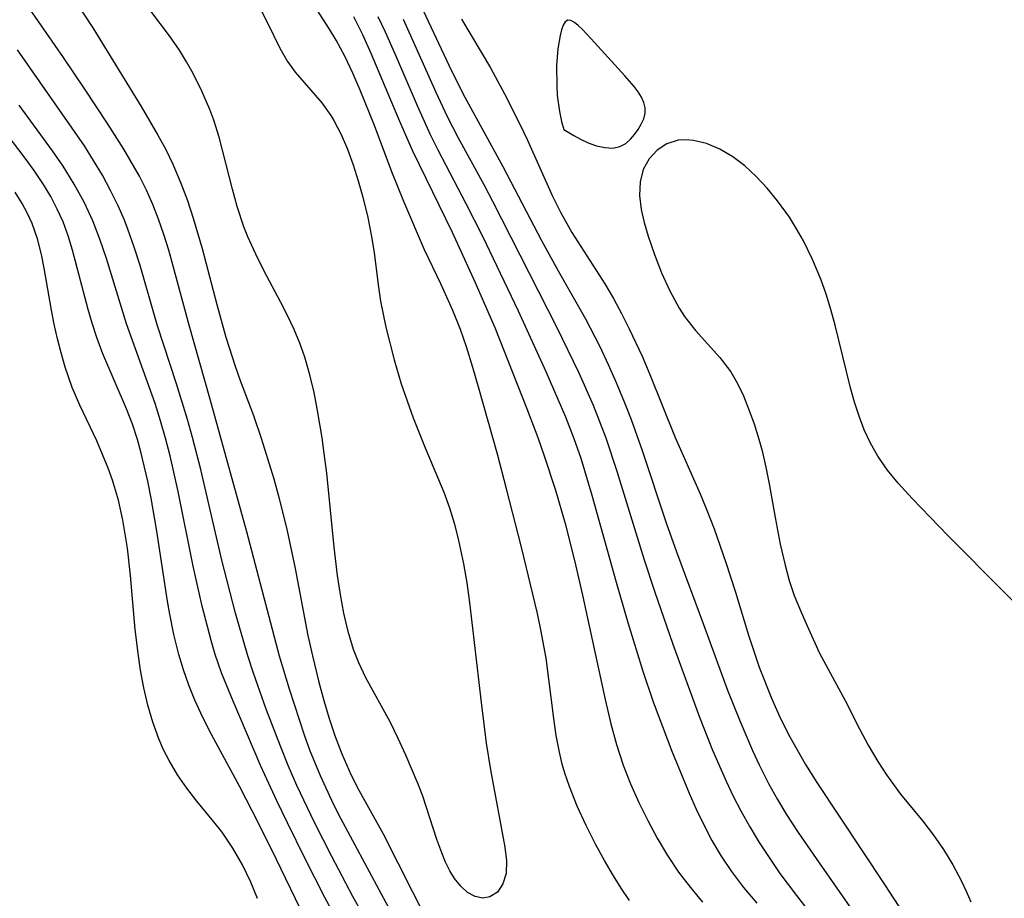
# Model space of a CAD drawing. Header units: metres. Extents: x 1073367 to 1082519, y 1569854 to 1574957.
# Tile 855 of 1056: x 1079569 to 1079659, y 1572702 to 1572781. Entities that reach past the tile are written whole.
import ezdxf

# ---------------------------------------------------------------- set-up
doc = ezdxf.new("R2010")
doc.units = ezdxf.units.M
doc.layers.add('CGG_CurvaNivelLidar_v1', color=253, linetype='Continuous', lineweight=30)

msp = doc.modelspace()

# ---------------------------------------------------------------- linework, layer by layer
at = {"layer": 'CGG_CurvaNivelLidar_v1'}
for p, q in [((1079572.7095, 1572785.127, 71), (1079575.6424, 1572780.6823, 71)), ((1079582.6201, 1572779.9778, 70.5), (1079579.7544, 1572783.7719, 70.5)), ((1079572.9694, 1572777.983, 71.5), (1079569.0294, 1572783.6618, 71.5)), ((1079590.4583, 1572783.2222, 70.5), (1079591.5335, 1572781.1577, 70.5)), ((1079597.1858, 1572780.5798, 71), (1079595.4904, 1572783.2213, 71)), ((1079605.6997, 1572782.2647, 73), (1079608.2763, 1572776.7943, 73)), ((1079591.5335, 1572781.1577, 70.5), (1079592.6525, 1572778.8468, 70.5)), ((1079599.3524, 1572781.7271, 71.5), (1079600.1771, 1572780.0734, 71.5)), ((1079601.5639, 1572781.7198, 72), (1079602.2361, 1572780.3209, 72)), ((1079603.8756, 1572781.4644, 72.5), (1079604.6814, 1572779.717, 72.5)), ((1079609.1949, 1572781.4649, 73.5), (1079611.8399, 1572777.0632, 73.5)), ((1079618.6225, 1572781.2459, 74), (1079618.4332, 1572780.9333, 74)), ((1079618.8609, 1572781.397, 74), (1079618.6225, 1572781.2459, 74)), ((1079619.1396, 1572781.361, 74), (1079618.8609, 1572781.397, 74)), ((1079619.4616, 1572781.1838, 74), (1079619.1396, 1572781.361, 74)), ((1079619.8157, 1572780.9038, 74), (1079619.4616, 1572781.1838, 74)), ((1079575.6424, 1572780.6823, 71), (1079580.0527, 1572773.5293, 71)), ((1079597.7796, 1572779.5797, 71), (1079597.1858, 1572780.5798, 71)), ((1079602.2361, 1572780.3209, 72), (1079603.1865, 1572778.1954, 72)), ((1079618.2808, 1572780.501, 74), (1079618.1559, 1572779.9812, 74)), ((1079618.4332, 1572780.9333, 74), (1079618.2808, 1572780.501, 74)), ((1079620.1935, 1572780.5502, 74), (1079619.8157, 1572780.9038, 74)), ((1079620.9983, 1572779.7035, 74), (1079620.1935, 1572780.5502, 74)), ((1079583.5336, 1572778.6522, 70.5), (1079582.6201, 1572779.9778, 70.5)), ((1079598.5702, 1572778.1001, 71), (1079597.7796, 1572779.5797, 71)), ((1079600.1771, 1572780.0734, 71.5), (1079600.9473, 1572778.3836, 71.5)), ((1079604.6814, 1572779.717, 72.5), (1079606.8482, 1572774.8294, 72.5)), ((1079618.1559, 1572779.9812, 74), (1079617.9643, 1572778.7701, 74)), ((1079624.0648, 1572776.324, 74), (1079620.9983, 1572779.7035, 74)), ((1079574.8665, 1572769.961, 72), (1079568.7854, 1572778.6805, 72)), ((1079584.1725, 1572777.6084, 70.5), (1079583.5336, 1572778.6522, 70.5)), ((1079592.6525, 1572778.8468, 70.5), (1079593.3474, 1572777.6335, 70.5)), ((1079600.9473, 1572778.3836, 71.5), (1079603.5443, 1572772.2122, 71.5)), ((1079617.9643, 1572778.7701, 74), (1079617.8473, 1572777.2787, 74)), ((1079574.9041, 1572775.1091, 71.5), (1079572.9694, 1572777.983, 71.5)), ((1079584.7688, 1572776.5324, 70.5), (1079584.1725, 1572777.6084, 70.5)), ((1079593.3474, 1572777.6335, 70.5), (1079594.0568, 1572776.6706, 70.5)), ((1079599.2984, 1572776.5761, 71), (1079598.5702, 1572778.1001, 71)), ((1079603.1865, 1572778.1954, 72), (1079605.143, 1572773.6318, 72)), ((1079594.0568, 1572776.6706, 70.5), (1079596.47, 1572773.8746, 70.5)), ((1079608.2763, 1572776.7943, 73), (1079609.4948, 1572774.3776, 73)), ((1079611.8399, 1572777.0632, 73.5), (1079613.1108, 1572774.6904, 73.5)), ((1079617.8473, 1572777.2787, 74), (1079617.8527, 1572775.4515, 74)), ((1079585.5679, 1572774.9243, 70.5), (1079584.7688, 1572776.5324, 70.5)), ((1079599.9804, 1572775.0192, 71), (1079599.2984, 1572776.5761, 71)), ((1079624.8938, 1572775.3588, 74), (1079624.0648, 1572776.324, 74)), ((1079576.9745, 1572771.9915, 71.5), (1079574.9041, 1572775.1091, 71.5)), ((1079586.2794, 1572773.2696, 70.5), (1079585.5679, 1572774.9243, 70.5)), ((1079601.267, 1572771.8096, 71), (1079599.9804, 1572775.0192, 71)), ((1079606.8482, 1572774.8294, 72.5), (1079607.8884, 1572772.6284, 72.5)), ((1079617.8527, 1572775.4515, 74), (1079617.912, 1572774.523, 74)), ((1079625.2572, 1572774.8765, 74), (1079624.8938, 1572775.3588, 74)), ((1079625.5648, 1572774.3929, 74), (1079625.2572, 1572774.8765, 74)), ((1079609.4948, 1572774.3776, 73), (1079612.9446, 1572768.0882, 73)), ((1079613.1108, 1572774.6904, 73.5), (1079614.4626, 1572771.9782, 73.5)), ((1079617.912, 1572774.523, 74), (1079618.1048, 1572773.0804, 74)), ((1079625.794, 1572773.9068, 74), (1079625.5648, 1572774.3929, 74)), ((1079625.9144, 1572773.4166, 74), (1079625.794, 1572773.9068, 74)), ((1079571.9681, 1572769.4956, 72.5), (1079568.9351, 1572773.6432, 72.5)), ((1079580.0527, 1572773.5293, 71), (1079581.5624, 1572770.9399, 71)), ((1079586.6403, 1572772.3015, 70.5), (1079586.2794, 1572773.2696, 70.5)), ((1079596.47, 1572773.8746, 70.5), (1079597.2929, 1572772.7289, 70.5)), ((1079605.143, 1572773.6318, 72), (1079606.3154, 1572771.0555, 72)), ((1079618.1048, 1572773.0804, 74), (1079618.3005, 1572772.1671, 74)), ((1079625.8999, 1572772.9178, 74), (1079625.9144, 1572773.4166, 74)), ((1079569.4032, 1572768.9551, 73), (1079566.3573, 1572772.8946, 73)), ((1079587.1287, 1572770.7555, 70.5), (1079586.6403, 1572772.3015, 70.5)), ((1079597.2929, 1572772.7289, 70.5), (1079597.5776, 1572772.2646, 70.5)), ((1079597.5776, 1572772.2646, 70.5), (1079598.2417, 1572770.9944, 70.5)), ((1079603.5443, 1572772.2122, 71.5), (1079604.7433, 1572769.494, 71.5)), ((1079607.8884, 1572772.6284, 72.5), (1079608.8524, 1572770.7587, 72.5)), ((1079618.3005, 1572772.1671, 74), (1079618.5, 1572771.4279, 74)), ((1079625.5534, 1572771.9237, 74), (1079625.7704, 1572772.4183, 74)), ((1079625.7704, 1572772.4183, 74), (1079625.8999, 1572772.9178, 74)), ((1079578.4576, 1572769.6457, 71.5), (1079576.9745, 1572771.9915, 71.5)), ((1079602.8615, 1572767.6054, 71), (1079601.267, 1572771.8096, 71)), ((1079614.4626, 1572771.9782, 73.5), (1079615.1833, 1572770.4603, 73.5)), ((1079618.5, 1572771.4279, 74), (1079619.4014, 1572770.8836, 74)), ((1079624.9353, 1572770.9782, 74), (1079625.27, 1572771.4406, 74)), ((1079625.27, 1572771.4406, 74), (1079625.5534, 1572771.9237, 74)), ((1079581.5624, 1572770.9399, 71), (1079582.2681, 1572769.6225, 71)), ((1079588.343, 1572766.0116, 70.5), (1079587.1287, 1572770.7555, 70.5)), ((1079598.2417, 1572770.9944, 70.5), (1079598.8183, 1572769.6441, 70.5)), ((1079606.3154, 1572771.0555, 72), (1079607.0432, 1572769.5785, 72)), ((1079608.8524, 1572770.7587, 72.5), (1079611.2472, 1572766.3799, 72.5)), ((1079615.1833, 1572770.4603, 73.5), (1079617.4363, 1572765.436, 73.5)), ((1079619.4014, 1572770.8836, 74), (1079620.0226, 1572770.5614, 74)), ((1079620.0226, 1572770.5614, 74), (1079620.7324, 1572770.242, 74)), ((1079624.1383, 1572770.1712, 74), (1079624.5595, 1572770.5487, 74)), ((1079624.5595, 1572770.5487, 74), (1079624.9353, 1572770.9782, 74)), ((1079628.9143, 1572770.4605, 74), (1079627.8922, 1572770.14, 74)), ((1079629.5933, 1572770.5074, 74), (1079628.9143, 1572770.4605, 74)), ((1079630.3007, 1572770.4479, 74), (1079629.5933, 1572770.5074, 74)), ((1079631.4872, 1572770.1569, 74), (1079630.3007, 1572770.4479, 74)), ((1079572.932, 1572768.0942, 72.5), (1079571.9681, 1572769.4956, 72.5)), ((1079575.7108, 1572768.6336, 72), (1079574.8665, 1572769.961, 72)), ((1079579.8812, 1572767.1864, 71.5), (1079578.4576, 1572769.6457, 71.5)), ((1079582.2681, 1572769.6225, 71), (1079582.9232, 1572768.2817, 71)), ((1079598.8183, 1572769.6441, 70.5), (1079599.3265, 1572768.2335, 70.5)), ((1079604.7433, 1572769.494, 71.5), (1079608.343, 1572762.1141, 71.5)), ((1079607.0432, 1572769.5785, 72), (1079609.5972, 1572764.7042, 72)), ((1079620.7324, 1572770.242, 74), (1079621.4892, 1572769.97, 74)), ((1079621.4892, 1572769.97, 74), (1079622.2509, 1572769.7918, 74)), ((1079622.2509, 1572769.7918, 74), (1079622.9746, 1572769.7559, 74)), ((1079622.9746, 1572769.7559, 74), (1079623.6074, 1572769.8918, 74)), ((1079623.6074, 1572769.8918, 74), (1079624.1383, 1572770.1712, 74)), ((1079626.9956, 1572769.5592, 74), (1079626.2599, 1572768.7653, 74)), ((1079627.8922, 1572770.14, 74), (1079626.9956, 1572769.5592, 74)), ((1079632.6914, 1572769.6538, 74), (1079631.4872, 1572770.1569, 74)), ((1079633.8785, 1572768.9581, 74), (1079632.6914, 1572769.6538, 74)), ((1079570.3092, 1572767.7127, 73), (1079569.4032, 1572768.9551, 73)), ((1079576.5091, 1572767.2816, 72), (1079575.7108, 1572768.6336, 72)), ((1079626.2599, 1572768.7653, 74), (1079625.7304, 1572767.7927, 74)), ((1079634.9656, 1572768.1306, 74), (1079633.8785, 1572768.9581, 74)), ((1079571.1582, 1572766.4386, 73), (1079570.3092, 1572767.7127, 73)), ((1079573.939, 1572766.4846, 72.5), (1079572.932, 1572768.0942, 72.5)), ((1079582.9232, 1572768.2817, 71), (1079583.6604, 1572766.5574, 71)), ((1079599.3265, 1572768.2335, 70.5), (1079599.7819, 1572766.7791, 70.5)), ((1079612.9446, 1572768.0882, 73), (1079616.4593, 1572761.3466, 73)), ((1079625.7304, 1572767.7927, 74), (1079625.4461, 1572766.6731, 74)), ((1079636.0072, 1572767.1718, 74), (1079634.9656, 1572768.1306, 74)), ((1079577.257, 1572765.9051, 72), (1079576.5091, 1572767.2816, 72)), ((1079580.5231, 1572765.925, 71.5), (1079579.8812, 1572767.1864, 71.5)), ((1079599.7819, 1572766.7791, 70.5), (1079600.1967, 1572765.2945, 70.5)), ((1079603.9543, 1572764.9056, 71), (1079602.8615, 1572767.6054, 71)), ((1079637.0026, 1572766.1103, 74), (1079636.0072, 1572767.1718, 74)), ((1079571.8132, 1572765.3353, 73), (1079571.1582, 1572766.4386, 73)), ((1079574.8515, 1572764.8294, 72.5), (1079573.939, 1572766.4846, 72.5)), ((1079577.9475, 1572764.5028, 72), (1079577.257, 1572765.9051, 72)), ((1079581.1075, 1572764.616, 71.5), (1079580.5231, 1572765.925, 71.5)), ((1079583.6604, 1572766.5574, 71), (1079584.2487, 1572764.984, 71)), ((1079588.7803, 1572764.4367, 70.5), (1079588.343, 1572766.0116, 70.5)), ((1079611.2472, 1572766.3799, 72.5), (1079612.0051, 1572764.9362, 72.5)), ((1079625.4461, 1572766.6731, 74), (1079625.3867, 1572765.4495, 74)), ((1079637.9499, 1572764.9677, 74), (1079637.0026, 1572766.1103, 74)), ((1079569.2143, 1572764.7183, 73.5), (1079568.5674, 1572765.7556, 73.5)), ((1079572.4055, 1572764.2018, 73), (1079571.8132, 1572765.3353, 73)), ((1079584.2487, 1572764.984, 71), (1079584.7791, 1572763.3862, 71)), ((1079600.1967, 1572765.2945, 70.5), (1079600.6542, 1572763.4421, 70.5)), ((1079612.0051, 1572764.9362, 72.5), (1079617.8375, 1572753.4911, 72.5)), ((1079617.4363, 1572765.436, 73.5), (1079618.2001, 1572763.9095, 73.5)), ((1079625.3867, 1572765.4495, 74), (1079625.5279, 1572764.1657, 74)), ((1079639.0402, 1572763.4562, 74), (1079637.9499, 1572764.9677, 74)), ((1079569.6962, 1572763.8131, 73.5), (1079569.2143, 1572764.7183, 73.5)), ((1079572.9271, 1572763.0372, 73), (1079572.4055, 1572764.2018, 73)), ((1079575.6492, 1572763.1238, 72.5), (1079574.8515, 1572764.8294, 72.5)), ((1079578.5138, 1572763.2072, 72), (1079577.9475, 1572764.5028, 72)), ((1079581.6295, 1572763.2785, 71.5), (1079581.1075, 1572764.616, 71.5)), ((1079589.3945, 1572762.5882, 70.5), (1079588.7803, 1572764.4367, 70.5)), ((1079605.8331, 1572760.4841, 71), (1079603.9543, 1572764.9056, 71)), ((1079609.5972, 1572764.7042, 72), (1079611.0914, 1572761.7383, 72)), ((1079625.5279, 1572764.1657, 74), (1079625.8099, 1572762.972, 74)), ((1079570.1144, 1572762.8778, 73.5), (1079569.6962, 1572763.8131, 73.5)), ((1079578.8347, 1572762.3867, 72), (1079578.5138, 1572763.2072, 72)), ((1079582.1101, 1572761.8773, 71.5), (1079581.6295, 1572763.2785, 71.5)), ((1079584.7791, 1572763.3862, 71), (1079585.5771, 1572760.6194, 71)), ((1079600.6542, 1572763.4421, 70.5), (1079600.9735, 1572761.8559, 70.5)), ((1079618.2001, 1572763.9095, 73.5), (1079619.2351, 1572762.0728, 73.5)), ((1079639.6936, 1572762.4047, 74), (1079639.0402, 1572763.4562, 74)), ((1079570.5958, 1572761.4981, 73.5), (1079570.1144, 1572762.8778, 73.5)), ((1079573.3975, 1572761.7696, 73), (1079572.9271, 1572763.0372, 73)), ((1079576.2856, 1572761.4663, 72.5), (1079575.6492, 1572763.1238, 72.5)), ((1079579.4109, 1572760.7408, 72), (1079578.8347, 1572762.3867, 72)), ((1079589.7455, 1572761.6887, 70.5), (1079589.3945, 1572762.5882, 70.5)), ((1079625.8099, 1572762.972, 74), (1079626.186, 1572761.7524, 74)), ((1079640.3014, 1572761.3152, 74), (1079639.6936, 1572762.4047, 74)), ((1079570.9682, 1572760.073, 73.5), (1079570.5958, 1572761.4981, 73.5)), ((1079573.803, 1572760.4745, 73), (1079573.3975, 1572761.7696, 73)), ((1079576.8723, 1572759.7014, 72.5), (1079576.2856, 1572761.4663, 72.5)), ((1079582.547, 1572760.457, 71.5), (1079582.1101, 1572761.8773, 71.5)), ((1079590.4591, 1572760.1058, 70.5), (1079589.7455, 1572761.6887, 70.5)), ((1079600.9735, 1572761.8559, 70.5), (1079601.2287, 1572760.2567, 70.5)), ((1079608.343, 1572762.1141, 71.5), (1079610.4149, 1572757.596, 71.5)), ((1079611.0914, 1572761.7383, 72), (1079614.3455, 1572754.9485, 72)), ((1079619.2351, 1572762.0728, 73.5), (1079622.2341, 1572757.3886, 73.5)), ((1079626.186, 1572761.7524, 74), (1079626.7577, 1572760.0871, 74)), ((1079575.2235, 1572755.0643, 73), (1079573.803, 1572760.4745, 73)), ((1079579.9334, 1572759.0707, 72), (1079579.4109, 1572760.7408, 72)), ((1079584.3942, 1572753.6431, 71.5), (1079582.547, 1572760.457, 71.5)), ((1079585.5771, 1572760.6194, 71), (1079586.9097, 1572755.526, 71)), ((1079607.2989, 1572757.4092, 71), (1079605.8331, 1572760.4841, 71)), ((1079616.4593, 1572761.3466, 73), (1079617.981, 1572758.5917, 73)), ((1079641.1468, 1572759.6022, 74), (1079640.3014, 1572761.3152, 74)), ((1079571.2241, 1572758.8248, 73.5), (1079570.9682, 1572760.073, 73.5)), ((1079578.6888, 1572753.7728, 72.5), (1079576.8723, 1572759.7014, 72.5)), ((1079591.2466, 1572758.5523, 70.5), (1079590.4591, 1572760.1058, 70.5)), ((1079601.2287, 1572760.2567, 70.5), (1079601.5979, 1572757.3011, 70.5)), ((1079626.7577, 1572760.0871, 74), (1079627.4049, 1572758.4068, 74)), ((1079641.8892, 1572757.831, 74), (1079641.1468, 1572759.6022, 74)), ((1079571.8798, 1572755.0025, 73.5), (1079571.2241, 1572758.8248, 73.5)), ((1079581.5071, 1572753.6756, 72), (1079579.9334, 1572759.0707, 72)), ((1079592.724, 1572755.7685, 70.5), (1079591.2466, 1572758.5523, 70.5)), ((1079617.981, 1572758.5917, 73), (1079620.4832, 1572754.2165, 73)), ((1079627.4049, 1572758.4068, 74), (1079628.1453, 1572756.7573, 74)), ((1079642.3751, 1572756.458, 74), (1079641.8892, 1572757.831, 74)), ((1079601.5979, 1572757.3011, 70.5), (1079601.8169, 1572755.8285, 70.5)), ((1079608.4134, 1572754.9655, 71), (1079607.2989, 1572757.4092, 71)), ((1079610.4149, 1572757.596, 71.5), (1079612.214, 1572753.4243, 71.5)), ((1079622.2341, 1572757.3886, 73.5), (1079623.0144, 1572756.0589, 73.5)), ((1079623.0144, 1572756.0589, 73.5), (1079623.7536, 1572754.7, 73.5)), ((1079628.1453, 1572756.7573, 74), (1079629.0072, 1572755.1845, 74)), ((1079642.8051, 1572755.0633, 74), (1079642.3751, 1572756.458, 74)), ((1079586.9097, 1572755.526, 71), (1079587.7557, 1572752.5574, 71)), ((1079593.3605, 1572754.5172, 70.5), (1079592.724, 1572755.7685, 70.5)), ((1079601.8169, 1572755.8285, 70.5), (1079602.3107, 1572753.4652, 70.5)), ((1079629.0072, 1572755.1845, 74), (1079629.5002, 1572754.4334, 74)), ((1079572.1286, 1572753.7212, 73.5), (1079571.8798, 1572755.0025, 73.5)), ((1079575.5752, 1572753.8325, 73), (1079575.2235, 1572755.0643, 73)), ((1079593.9591, 1572753.2506, 70.5), (1079593.3605, 1572754.5172, 70.5)), ((1079609.0963, 1572753.2584, 71), (1079608.4134, 1572754.9655, 71)), ((1079614.3455, 1572754.9485, 72), (1079616.8591, 1572749.4364, 72)), ((1079620.4832, 1572754.2165, 73), (1079621.7709, 1572751.7093, 73)), ((1079623.7536, 1572754.7, 73.5), (1079624.4563, 1572753.3168, 73.5)), ((1079629.5002, 1572754.4334, 74), (1079630.482, 1572753.1696, 74)), ((1079643.1907, 1572753.6546, 74), (1079642.8051, 1572755.0633, 74)), ((1079572.423, 1572752.4119, 73.5), (1079572.1286, 1572753.7212, 73.5)), ((1079576.0364, 1572752.4164, 73), (1079575.5752, 1572753.8325, 73)), ((1079581.2969, 1572746.5113, 72.5), (1079578.6888, 1572753.7728, 72.5)), ((1079583.2442, 1572748.3119, 72), (1079581.5071, 1572753.6756, 72)), ((1079586.2871, 1572746.9907, 71.5), (1079584.3942, 1572753.6431, 71.5)), ((1079602.3107, 1572753.4652, 70.5), (1079603.0665, 1572750.5055, 70.5)), ((1079612.214, 1572753.4243, 71.5), (1079615.1136, 1572746.1194, 71.5)), ((1079617.8375, 1572753.4911, 72.5), (1079619.8742, 1572749.2927, 72.5)), ((1079624.4563, 1572753.3168, 73.5), (1079625.6216, 1572750.81, 73.5)), ((1079644.5946, 1572747.9341, 74), (1079643.1907, 1572753.6546, 74)), ((1079572.7563, 1572751.116, 73.5), (1079572.423, 1572752.4119, 73.5)), ((1079576.5591, 1572751.0245, 73), (1079576.0364, 1572752.4164, 73)), ((1079587.7557, 1572752.5574, 71), (1079588.5991, 1572749.925, 71)), ((1079594.4867, 1572752.0016, 70.5), (1079593.9591, 1572753.2506, 70.5)), ((1079609.6597, 1572751.658, 71), (1079609.0963, 1572753.2584, 71)), ((1079630.482, 1572753.1696, 74), (1079632.6976, 1572750.6907, 74)), ((1079594.9461, 1572750.728, 70.5), (1079594.4867, 1572752.0016, 70.5)), ((1079610.2366, 1572749.7965, 71), (1079609.6597, 1572751.658, 71)), ((1079621.7709, 1572751.7093, 73), (1079622.5426, 1572750.0782, 73)), ((1079573.1264, 1572749.8378, 73.5), (1079572.7563, 1572751.116, 73.5)), ((1079578.7175, 1572746.0342, 73), (1079576.5591, 1572751.0245, 73)), ((1079595.401, 1572749.1402, 70.5), (1079594.9461, 1572750.728, 70.5)), ((1079625.6216, 1572750.81, 73.5), (1079626.3205, 1572749.1624, 73.5)), ((1079632.6976, 1572750.6907, 74), (1079633.6906, 1572749.3886, 74)), ((1079573.758, 1572747.9849, 73.5), (1079573.1264, 1572749.8378, 73.5)), ((1079588.5991, 1572749.925, 71), (1079589.0548, 1572748.6239, 71)), ((1079603.0665, 1572750.5055, 70.5), (1079603.7151, 1572748.3075, 70.5)), ((1079610.7706, 1572747.9161, 71), (1079610.2366, 1572749.7965, 71)), ((1079622.5426, 1572750.0782, 73), (1079623.2737, 1572748.4257, 73)), ((1079595.7686, 1572747.5197, 70.5), (1079595.401, 1572749.1402, 70.5)), ((1079616.8591, 1572749.4364, 72), (1079618.6644, 1572745.3046, 72)), ((1079619.8742, 1572749.2927, 72.5), (1079621.1624, 1572746.3774, 72.5)), ((1079626.3205, 1572749.1624, 73.5), (1079628.6329, 1572743.4369, 73.5)), ((1079633.6906, 1572749.3886, 74), (1079634.3083, 1572748.3374, 74)), ((1079574.4592, 1572746.3533, 73.5), (1079573.758, 1572747.9849, 73.5)), ((1079584.2503, 1572745.0574, 72), (1079583.2442, 1572748.3119, 72)), ((1079589.0548, 1572748.6239, 71), (1079590.2467, 1572745.4329, 71)), ((1079603.7151, 1572748.3075, 70.5), (1079604.2334, 1572746.7557, 70.5)), ((1079612.4544, 1572741.8948, 71), (1079610.7706, 1572747.9161, 71)), ((1079623.2737, 1572748.4257, 73), (1079623.9954, 1572746.6718, 73)), ((1079634.3083, 1572748.3374, 74), (1079634.8426, 1572747.2161, 74)), ((1079644.9606, 1572746.6385, 74), (1079644.5946, 1572747.9341, 74)), ((1079596.0838, 1572745.8758, 70.5), (1079595.7686, 1572747.5197, 70.5)), ((1079634.8426, 1572747.2161, 74), (1079635.3213, 1572746.0408, 74)), ((1079576.0016, 1572743.1337, 73.5), (1079574.4592, 1572746.3533, 73.5)), ((1079581.803, 1572744.9455, 72.5), (1079581.2969, 1572746.5113, 72.5)), ((1079589.6471, 1572734.8378, 71.5), (1079586.2871, 1572746.9907, 71.5)), ((1079604.2334, 1572746.7557, 70.5), (1079604.7939, 1572745.2183, 70.5)), ((1079615.1136, 1572746.1194, 71.5), (1079616.1308, 1572743.4157, 71.5)), ((1079621.1624, 1572746.3774, 72.5), (1079621.7579, 1572744.8869, 72.5)), ((1079623.9954, 1572746.6718, 73), (1079624.6176, 1572745.0577, 73)), ((1079645.3697, 1572745.3703, 74), (1079644.9606, 1572746.6385, 74)), ((1079579.2448, 1572744.6332, 73), (1079578.7175, 1572746.0342, 73)), ((1079590.2467, 1572745.4329, 71), (1079590.9636, 1572743.3686, 71)), ((1079596.5015, 1572743.4009, 70.5), (1079596.0838, 1572745.8758, 70.5)), ((1079618.6644, 1572745.3046, 72), (1079619.4243, 1572743.3287, 72)), ((1079635.3213, 1572746.0408, 74), (1079635.8139, 1572744.6827, 74)), ((1079645.8393, 1572744.1379, 74), (1079645.3697, 1572745.3703, 74)), ((1079579.7058, 1572743.2299, 73), (1079579.2448, 1572744.6332, 73)), ((1079582.2655, 1572743.364, 72.5), (1079581.803, 1572744.9455, 72.5)), ((1079584.7135, 1572743.4168, 72), (1079584.2503, 1572745.0574, 72)), ((1079604.7939, 1572745.2183, 70.5), (1079605.8778, 1572742.4858, 70.5)), ((1079621.7579, 1572744.8869, 72.5), (1079622.3158, 1572743.3814, 72.5)), ((1079624.6176, 1572745.0577, 73), (1079625.6252, 1572742.2351, 73)), ((1079635.8139, 1572744.6827, 74), (1079636.2597, 1572743.2828, 74)), ((1079628.6329, 1572743.4369, 73.5), (1079630.9051, 1572738.2859, 73.5)), ((1079646.4099, 1572742.9049, 74), (1079645.8393, 1572744.1379, 74)), ((1079577.0452, 1572740.6453, 73.5), (1079576.0016, 1572743.1337, 73.5)), ((1079580.0203, 1572742.1302, 73), (1079579.7058, 1572743.2299, 73)), ((1079582.6839, 1572741.7582, 72.5), (1079582.2655, 1572743.364, 72.5)), ((1079585.458, 1572740.5056, 72), (1079584.7135, 1572743.4168, 72)), ((1079590.9636, 1572743.3686, 71), (1079592.1087, 1572739.663, 71)), ((1079596.7057, 1572741.9803, 70.5), (1079596.5015, 1572743.4009, 70.5)), ((1079616.1308, 1572743.4157, 71.5), (1079616.7179, 1572741.7441, 71.5)), ((1079619.4243, 1572743.3287, 72), (1079620.0378, 1572741.5384, 72)), ((1079622.3158, 1572743.3814, 72.5), (1079623.3323, 1572740.3479, 72.5)), ((1079636.2597, 1572743.2828, 74), (1079636.5567, 1572742.2061, 74)), ((1079647.075, 1572741.7295, 74), (1079646.4099, 1572742.9049, 74)), ((1079580.6485, 1572739.4638, 73), (1079580.0203, 1572742.1302, 73)), ((1079583.4197, 1572738.5141, 72.5), (1079582.6839, 1572741.7582, 72.5)), ((1079596.9214, 1572740.1696, 70.5), (1079596.7057, 1572741.9803, 70.5)), ((1079605.8778, 1572742.4858, 70.5), (1079607.5888, 1572738.459, 70.5)), ((1079613.2967, 1572738.7513, 71), (1079612.4544, 1572741.8948, 71)), ((1079616.7179, 1572741.7441, 71.5), (1079617.7397, 1572738.6343, 71.5)), ((1079625.6252, 1572742.2351, 73), (1079627.8292, 1572735.6504, 73)), ((1079636.5567, 1572742.2061, 74), (1079636.8995, 1572740.7177, 74)), ((1079647.9541, 1572740.4649, 74), (1079647.075, 1572741.7295, 74)), ((1079620.0378, 1572741.5384, 72), (1079621.0545, 1572738.1921, 72)), ((1079577.4408, 1572739.5397, 73.5), (1079577.0452, 1572740.6453, 73.5)), ((1079587.3846, 1572732.2658, 72), (1079585.458, 1572740.5056, 72)), ((1079597.5953, 1572733.4554, 70.5), (1079596.9214, 1572740.1696, 70.5)), ((1079623.3323, 1572740.3479, 72.5), (1079625.8114, 1572732.2918, 72.5)), ((1079636.8995, 1572740.7177, 74), (1079637.1924, 1572739.2045, 74)), ((1079648.9348, 1572739.2638, 74), (1079647.9541, 1572740.4649, 74)), ((1079577.9621, 1572737.7395, 73.5), (1079577.4408, 1572739.5397, 73.5)), ((1079580.955, 1572737.8949, 73), (1079580.6485, 1572739.4638, 73)), ((1079592.1087, 1572739.663, 71), (1079592.6049, 1572737.8744, 71)), ((1079637.1924, 1572739.2045, 74), (1079637.7227, 1572736.1447, 74)), ((1079650.2068, 1572737.8694, 74), (1079648.9348, 1572739.2638, 74)), ((1079584.7758, 1572731.7224, 72.5), (1079583.4197, 1572738.5141, 72.5)), ((1079607.5888, 1572738.459, 70.5), (1079608.1004, 1572737.0192, 70.5)), ((1079614.6615, 1572733.4626, 71), (1079613.2967, 1572738.7513, 71)), ((1079617.7397, 1572738.6343, 71.5), (1079618.6273, 1572735.5972, 71.5)), ((1079621.0545, 1572738.1921, 72), (1079623.271, 1572730.2704, 72)), ((1079630.9051, 1572738.2859, 73.5), (1079631.5203, 1572736.8267, 73.5)), ((1079578.3713, 1572735.8912, 73.5), (1079577.9621, 1572737.7395, 73.5)), ((1079581.4707, 1572734.8971, 73), (1079580.955, 1572737.8949, 73)), ((1079592.6049, 1572737.8744, 71), (1079593.3207, 1572734.9252, 71)), ((1079653.4899, 1572734.483, 74), (1079650.2068, 1572737.8694, 74)), ((1079608.1004, 1572737.0192, 70.5), (1079608.5442, 1572735.5448, 70.5)), ((1079631.5203, 1572736.8267, 73.5), (1079632.178, 1572735.1255, 73.5)), ((1079578.7833, 1572733.3677, 73.5), (1079578.3713, 1572735.8912, 73.5)), ((1079608.5442, 1572735.5448, 70.5), (1079608.9299, 1572734.0422, 70.5)), ((1079618.6273, 1572735.5972, 71.5), (1079619.4836, 1572732.2489, 71.5)), ((1079627.8292, 1572735.6504, 73), (1079628.7457, 1572733.0359, 73)), ((1079637.7227, 1572736.1447, 74), (1079638.1912, 1572733.715, 74)), ((1079582.4429, 1572728.5373, 73), (1079581.4707, 1572734.8971, 73)), ((1079592.6297, 1572723.543, 71.5), (1079589.6471, 1572734.8378, 71.5)), ((1079593.3207, 1572734.9252, 71), (1079594.0398, 1572731.5011, 71)), ((1079632.178, 1572735.1255, 73.5), (1079633.2519, 1572732.0595, 73.5)), ((1079658.5167, 1572729.4074, 74), (1079653.4899, 1572734.483, 74)), ((1079608.9299, 1572734.0422, 70.5), (1079609.3731, 1572731.941, 70.5)), ((1079638.1912, 1572733.715, 74), (1079638.6395, 1572731.8014, 74)), ((1079579.0652, 1572730.8841, 73.5), (1079578.7833, 1572733.3677, 73.5)), ((1079597.9198, 1572730.8644, 70.5), (1079597.5953, 1572733.4554, 70.5)), ((1079616.0951, 1572727.4123, 71), (1079614.6615, 1572733.4626, 71)), ((1079628.7457, 1572733.0359, 73), (1079631.2291, 1572726.4197, 73)), ((1079588.6114, 1572727.4341, 72), (1079587.3846, 1572732.2658, 72)), ((1079609.3731, 1572731.941, 70.5), (1079609.6655, 1572730.1927, 70.5)), ((1079619.4836, 1572732.2489, 71.5), (1079620.2104, 1572729.0781, 71.5)), ((1079625.8114, 1572732.2918, 72.5), (1079626.741, 1572729.4456, 72.5)), ((1079633.2519, 1572732.0595, 73.5), (1079634.1216, 1572729.35, 73.5)), ((1079638.6395, 1572731.8014, 74), (1079639.025, 1572730.4149, 74)), ((1079579.5022, 1572725.9531, 73.5), (1079579.0652, 1572730.8841, 73.5)), ((1079585.5757, 1572728.076, 72.5), (1079584.7758, 1572731.7224, 72.5)), ((1079594.0398, 1572731.5011, 71), (1079595.2147, 1572725.3997, 71)), ((1079598.1794, 1572729.1377, 70.5), (1079597.9198, 1572730.8644, 70.5)), ((1079609.6655, 1572730.1927, 70.5), (1079609.9129, 1572728.4253, 70.5)), ((1079623.271, 1572730.2704, 72), (1079624.3409, 1572726.5927, 72)), ((1079639.025, 1572730.4149, 74), (1079639.4742, 1572729.0613, 74)), ((1079598.4928, 1572727.4341, 70.5), (1079598.1794, 1572729.1377, 70.5)), ((1079626.741, 1572729.4456, 72.5), (1079628.425, 1572724.6379, 72.5)), ((1079634.1216, 1572729.35, 73.5), (1079635.3149, 1572725.4408, 73.5)), ((1079666.4881, 1572721.5027, 74), (1079658.5167, 1572729.4074, 74)), ((1079582.6439, 1572727.351, 73), (1079582.4429, 1572728.5373, 73)), ((1079609.9129, 1572728.4253, 70.5), (1079610.9744, 1572719.332, 70.5)), ((1079620.2104, 1572729.0781, 71.5), (1079622.2613, 1572719.5791, 71.5)), ((1079639.4742, 1572729.0613, 74), (1079640.09, 1572727.5247, 74)), ((1079583.0102, 1572725.5131, 73), (1079582.6439, 1572727.351, 73)), ((1079586.4025, 1572724.9482, 72.5), (1079585.5757, 1572728.076, 72.5)), ((1079589.7418, 1572723.5679, 72), (1079588.6114, 1572727.4341, 72)), ((1079598.8819, 1572725.7632, 70.5), (1079598.4928, 1572727.4341, 70.5)), ((1079616.4134, 1572725.9389, 71), (1079616.0951, 1572727.4123, 71)), ((1079640.09, 1572727.5247, 74), (1079640.7587, 1572726.0179, 74)), ((1079624.3409, 1572726.5927, 72), (1079625.6923, 1572722.1774, 72)), ((1079631.2291, 1572726.4197, 73), (1079633.4118, 1572720.4485, 73)), ((1079579.7866, 1572723.5708, 73.5), (1079579.5022, 1572725.9531, 73.5)), ((1079583.4575, 1572723.6992, 73), (1079583.0102, 1572725.5131, 73)), ((1079599.3737, 1572724.137, 70.5), (1079598.8819, 1572725.7632, 70.5)), ((1079616.8873, 1572723.3547, 71), (1079616.4134, 1572725.9389, 71)), ((1079640.7587, 1572726.0179, 74), (1079641.7863, 1572723.8111, 74)), ((1079586.785, 1572723.693, 72.5), (1079586.4025, 1572724.9482, 72.5)), ((1079595.2147, 1572725.3997, 71), (1079595.6167, 1572723.5572, 71)), ((1079628.425, 1572724.6379, 72.5), (1079630.8535, 1572717.9778, 72.5)), ((1079635.3149, 1572725.4408, 73.5), (1079636.2892, 1572722.5464, 73.5)), ((1079599.8377, 1572722.9322, 70.5), (1079599.3737, 1572724.137, 70.5)), ((1079641.7863, 1572723.8111, 74), (1079644.1057, 1572719.5151, 74)), ((1079579.9912, 1572722.2653, 73.5), (1079579.7866, 1572723.5708, 73.5)), ((1079583.881, 1572722.2851, 73), (1079583.4575, 1572723.6992, 73)), ((1079587.3603, 1572722.0264, 72.5), (1079586.785, 1572723.693, 72.5)), ((1079590.2588, 1572721.9804, 72), (1079589.7418, 1572723.5679, 72)), ((1079593.5248, 1572720.5207, 71.5), (1079592.6297, 1572723.543, 71.5)), ((1079595.6167, 1572723.5572, 71), (1079596.2053, 1572721.1812, 71)), ((1079600.4833, 1572721.5634, 70.5), (1079599.8377, 1572722.9322, 70.5)), ((1079617.5921, 1572717.87, 71), (1079616.8873, 1572723.3547, 71)), ((1079580.2912, 1572720.6521, 73.5), (1079579.9912, 1572722.2653, 73.5)), ((1079584.3677, 1572720.8934, 73), (1079583.881, 1572722.2851, 73)), ((1079588.396, 1572719.4334, 72.5), (1079587.3603, 1572722.0264, 72.5)), ((1079591.421, 1572718.7161, 72), (1079590.2588, 1572721.9804, 72)), ((1079625.6923, 1572722.1774, 72), (1079626.6337, 1572719.3767, 72)), ((1079636.2892, 1572722.5464, 73.5), (1079637.4018, 1572719.6988, 73.5)), ((1079596.2053, 1572721.1812, 71), (1079596.6581, 1572719.5154, 71)), ((1079602.6843, 1572717.5501, 70.5), (1079600.4833, 1572721.5634, 70.5)), ((1079580.6512, 1572719.0655, 73.5), (1079580.2912, 1572720.6521, 73.5)), ((1079584.9193, 1572719.5267, 73), (1079584.3677, 1572720.8934, 73)), ((1079594.9037, 1572716.3395, 71.5), (1079593.5248, 1572720.5207, 71.5)), ((1079633.4118, 1572720.4485, 73), (1079634.5406, 1572717.5764, 73)), ((1079585.6457, 1572717.9617, 73), (1079584.9193, 1572719.5267, 73)), ((1079590.931, 1572713.5249, 72.5), (1079588.396, 1572719.4334, 72.5)), ((1079596.6581, 1572719.5154, 71), (1079597.1468, 1572717.866, 71)), ((1079610.9744, 1572719.332, 70.5), (1079611.4473, 1572715.6245, 70.5)), ((1079622.2613, 1572719.5791, 71.5), (1079622.768, 1572717.3758, 71.5)), ((1079626.6337, 1572719.3767, 72), (1079628.3403, 1572714.8789, 72)), ((1079637.4018, 1572719.6988, 73.5), (1079638.194, 1572717.9232, 73.5)), ((1079644.1057, 1572719.5151, 74), (1079645.4143, 1572716.928, 74)), ((1079581.0901, 1572717.5156, 73.5), (1079580.6512, 1572719.0655, 73.5)), ((1079592.7135, 1572715.3345, 72), (1079591.421, 1572718.7161, 72)), ((1079581.6311, 1572716.0148, 73.5), (1079581.0901, 1572717.5156, 73.5)), ((1079586.4353, 1572716.4218, 73), (1079585.6457, 1572717.9617, 73)), ((1079597.1468, 1572717.866, 71), (1079597.6838, 1572716.239, 71)), ((1079603.4341, 1572716.0482, 70.5), (1079602.6843, 1572717.5501, 70.5)), ((1079617.8178, 1572716.3273, 71), (1079617.5921, 1572717.87, 71)), ((1079630.8535, 1572717.9778, 72.5), (1079632.0361, 1572714.9842, 72.5)), ((1079634.5406, 1572717.5764, 73), (1079635.6663, 1572714.9518, 73)), ((1079638.194, 1572717.9232, 73.5), (1079639.0629, 1572716.1889, 73.5)), ((1079622.768, 1572717.3758, 71.5), (1079623.2896, 1572715.4887, 71.5)), ((1079645.4143, 1572716.928, 74), (1079646.2121, 1572715.4274, 74)), ((1079582.0774, 1572715.0114, 73.5), (1079581.6311, 1572716.0148, 73.5)), ((1079589.0225, 1572711.6391, 73), (1079586.4353, 1572716.4218, 73)), ((1079595.3985, 1572714.9918, 71.5), (1079594.9037, 1572716.3395, 71.5)), ((1079597.6838, 1572716.239, 71), (1079598.2852, 1572714.6424, 71)), ((1079604.1339, 1572714.5185, 70.5), (1079603.4341, 1572716.0482, 70.5)), ((1079618.103, 1572714.8027, 71), (1079617.8178, 1572716.3273, 71)), ((1079639.0629, 1572716.1889, 73.5), (1079640.5029, 1572713.6776, 73.5)), ((1079582.5793, 1572714.0381, 73.5), (1079582.0774, 1572715.0114, 73.5)), ((1079593.424, 1572713.5863, 72), (1079592.7135, 1572715.3345, 72)), ((1079596.3495, 1572712.6545, 71.5), (1079595.3985, 1572714.9918, 71.5)), ((1079611.4473, 1572715.6245, 70.5), (1079611.8197, 1572713.1909, 70.5)), ((1079618.3649, 1572713.7078, 71), (1079618.103, 1572714.8027, 71)), ((1079623.2896, 1572715.4887, 71.5), (1079623.9057, 1572713.6334, 71.5)), ((1079628.3403, 1572714.8789, 72), (1079629.9012, 1572711.0841, 72)), ((1079632.0361, 1572714.9842, 72.5), (1079633.2642, 1572712.1784, 72.5)), ((1079635.6663, 1572714.9518, 73), (1079636.269, 1572713.6602, 73)), ((1079646.2121, 1572715.4274, 74), (1079647.0726, 1572713.9583, 74)), ((1079583.348, 1572712.7489, 73.5), (1079582.5793, 1572714.0381, 73.5)), ((1079598.2852, 1572714.6424, 71), (1079599.1521, 1572712.7044, 71)), ((1079605.2437, 1572711.8872, 70.5), (1079604.1339, 1572714.5185, 70.5)), ((1079647.0726, 1572713.9583, 74), (1079647.8604, 1572712.7511, 74)), ((1079592.378, 1572710.3796, 72.5), (1079590.931, 1572713.5249, 72.5)), ((1079594.2107, 1572711.7791, 72), (1079593.424, 1572713.5863, 72)), ((1079611.8197, 1572713.1909, 70.5), (1079613.1397, 1572706.1728, 70.5)), ((1079618.6042, 1572712.8768, 71), (1079618.3649, 1572713.7078, 71)), ((1079623.9057, 1572713.6334, 71.5), (1079624.5807, 1572711.9136, 71.5)), ((1079636.269, 1572713.6602, 73), (1079637.1414, 1572711.9411, 73)), ((1079640.5029, 1572713.6776, 73.5), (1079641.5433, 1572712.0287, 73.5)), ((1079584.1914, 1572711.515, 73.5), (1079583.348, 1572712.7489, 73.5)), ((1079597.3897, 1572710.4032, 71.5), (1079596.3495, 1572712.6545, 71.5)), ((1079599.1521, 1572712.7044, 71), (1079599.8506, 1572711.3553, 71)), ((1079619.0087, 1572711.6852, 71), (1079618.6042, 1572712.8768, 71)), ((1079633.2642, 1572712.1784, 72.5), (1079633.9225, 1572710.8091, 72.5)), ((1079647.8604, 1572712.7511, 74), (1079649.148, 1572710.9869, 74)), ((1079585.0939, 1572710.3365, 73.5), (1079584.1914, 1572711.515, 73.5)), ((1079590.7258, 1572708.3447, 73), (1079589.0225, 1572711.6391, 73)), ((1079595.7982, 1572708.4185, 72), (1079594.2107, 1572711.7791, 72)), ((1079599.8506, 1572711.3553, 71), (1079602.0757, 1572707.3672, 71)), ((1079605.6612, 1572710.7963, 70.5), (1079605.2437, 1572711.8872, 70.5)), ((1079619.726, 1572709.8901, 71), (1079619.0087, 1572711.6852, 71)), ((1079624.5807, 1572711.9136, 71.5), (1079625.3321, 1572710.2254, 71.5)), ((1079637.1414, 1572711.9411, 73), (1079637.9485, 1572710.4965, 73)), ((1079641.5433, 1572712.0287, 73.5), (1079647.7023, 1572702.7656, 73.5)), ((1079586.6548, 1572708.4692, 73.5), (1079585.0939, 1572710.3365, 73.5)), ((1079593.3406, 1572708.3743, 72.5), (1079592.378, 1572710.3796, 72.5)), ((1079598.0113, 1572709.1597, 71.5), (1079597.3897, 1572710.4032, 71.5)), ((1079606.948, 1572706.852, 70.5), (1079605.6612, 1572710.7963, 70.5)), ((1079629.9012, 1572711.0841, 72), (1079630.5515, 1572709.6214, 72)), ((1079633.9225, 1572710.8091, 72.5), (1079634.6186, 1572709.4606, 72.5)), ((1079637.9485, 1572710.4965, 73), (1079638.8048, 1572709.0803, 73)), ((1079649.148, 1572710.9869, 74), (1079651.1762, 1572708.5192, 74)), ((1079620.5354, 1572708.1222, 71), (1079619.726, 1572709.8901, 71)), ((1079625.3321, 1572710.2254, 71.5), (1079626.1393, 1572708.5835, 71.5)), ((1079630.5515, 1572709.6214, 72), (1079631.2391, 1572708.1824, 72)), ((1079634.6186, 1572709.4606, 72.5), (1079635.4277, 1572708.0143, 72.5)), ((1079603.6159, 1572698.6977, 71.5), (1079598.0113, 1572709.1597, 71.5)), ((1079626.1393, 1572708.5835, 71.5), (1079627.0076, 1572706.9753, 71.5)), ((1079638.8048, 1572709.0803, 73), (1079639.8351, 1572707.4916, 73)), ((1079651.1762, 1572708.5192, 74), (1079652.1599, 1572707.2638, 74)), ((1079587.4098, 1572707.5172, 73.5), (1079586.6548, 1572708.4692, 73.5)), ((1079592.3644, 1572705.0434, 73), (1079590.7258, 1572708.3447, 73)), ((1079594.9587, 1572705.1007, 72.5), (1079593.3406, 1572708.3743, 72.5)), ((1079597.3774, 1572705.3049, 72), (1079595.7982, 1572708.4185, 72)), ((1079621.4173, 1572706.3803, 71), (1079620.5354, 1572708.1222, 71)), ((1079631.2391, 1572708.1824, 72), (1079631.978, 1572706.7755, 72)), ((1079635.4277, 1572708.0143, 72.5), (1079636.2833, 1572706.5959, 72.5)), ((1079588.3941, 1572706.0831, 73.5), (1079587.4098, 1572707.5172, 73.5)), ((1079602.0757, 1572707.3672, 71), (1079606.338, 1572698.9664, 71)), ((1079607.3887, 1572705.6313, 70.5), (1079606.948, 1572706.852, 70.5)), ((1079627.0076, 1572706.9753, 71.5), (1079627.942, 1572705.4084, 71.5)), ((1079631.978, 1572706.7755, 72), (1079632.8278, 1572705.3361, 72)), ((1079639.8351, 1572707.4916, 73), (1079641.7301, 1572704.7198, 73)), ((1079652.1599, 1572707.2638, 74), (1079653.0717, 1572705.9402, 74)), ((1079589.271, 1572704.5603, 73.5), (1079588.3941, 1572706.0831, 73.5)), ((1079613.1397, 1572706.1728, 70.5), (1079613.2845, 1572704.9056, 70.5)), ((1079622.1942, 1572704.9603, 71), (1079621.4173, 1572706.3803, 71)), ((1079636.2833, 1572706.5959, 72.5), (1079637.1815, 1572705.205, 72.5)), ((1079653.0717, 1572705.9402, 74), (1079653.9051, 1572704.5577, 74)), ((1079594.9318, 1572699.6916, 73), (1079592.3644, 1572705.0434, 73)), ((1079596.7463, 1572701.5897, 72.5), (1079594.9587, 1572705.1007, 72.5)), ((1079599.3161, 1572701.6721, 72), (1079597.3774, 1572705.3049, 72)), ((1079607.7474, 1572704.792, 70.5), (1079607.3887, 1572705.6313, 70.5)), ((1079613.2845, 1572704.9056, 70.5), (1079613.2472, 1572703.7772, 70.5)), ((1079623.0145, 1572703.565, 71), (1079622.1942, 1572704.9603, 71)), ((1079627.942, 1572705.4084, 71.5), (1079628.9532, 1572703.894, 71.5)), ((1079632.8278, 1572705.3361, 72), (1079633.7542, 1572703.9481, 72)), ((1079637.1815, 1572705.205, 72.5), (1079638.1769, 1572703.7661, 72.5)), ((1079590.0316, 1572702.9848, 73.5), (1079589.271, 1572704.5603, 73.5)), ((1079608.1404, 1572704.0156, 70.5), (1079607.7474, 1572704.792, 70.5)), ((1079608.5635, 1572703.3231, 70.5), (1079608.1404, 1572704.0156, 70.5)), ((1079641.7301, 1572704.7198, 73), (1079644.9674, 1572700.115, 73)), ((1079653.9051, 1572704.5577, 74), (1079654.6643, 1572703.1278, 74)), ((1079609.1258, 1572702.5976, 70.5), (1079608.5635, 1572703.3231, 70.5)), ((1079613.2472, 1572703.7772, 70.5), (1079612.9608, 1572702.8155, 70.5)), ((1079623.7353, 1572702.4261, 71), (1079623.0145, 1572703.565, 71)), ((1079628.9532, 1572703.894, 71.5), (1079630.0201, 1572702.4826, 71.5)), ((1079633.7542, 1572703.9481, 72), (1079634.865, 1572702.4819, 72)), ((1079638.1769, 1572703.7661, 72.5), (1079639.6818, 1572701.761, 72.5)), ((1079654.6643, 1572703.1278, 74), (1079655.1249, 1572702.1615, 74)), ((1079590.6348, 1572701.4876, 73.5), (1079590.0316, 1572702.9848, 73.5)), ((1079609.7351, 1572702.0404, 70.5), (1079609.1258, 1572702.5976, 70.5)), ((1079612.9608, 1572702.8155, 70.5), (1079612.4565, 1572702.078, 70.5)), ((1079624.4948, 1572701.3152, 71), (1079623.7353, 1572702.4261, 71)), ((1079630.0201, 1572702.4826, 71.5), (1079631.1346, 1572701.1591, 71.5)), ((1079634.865, 1572702.4819, 72), (1079636.0546, 1572701.0769, 72)), ((1079647.7023, 1572702.7656, 73.5), (1079650.5483, 1572698.3865, 73.5)), ((1079598.3734, 1572698.6472, 72.5), (1079596.7463, 1572701.5897, 72.5)), ((1079601.9025, 1572697.0062, 72), (1079599.3161, 1572701.6721, 72)), ((1079610.4265, 1572701.6682, 70.5), (1079609.7351, 1572702.0404, 70.5)), ((1079611.1248, 1572701.5293, 70.5), (1079610.4265, 1572701.6682, 70.5)), ((1079611.7817, 1572701.6313, 70.5), (1079611.1248, 1572701.5293, 70.5)), ((1079612.4565, 1572702.078, 70.5), (1079611.7817, 1572701.6313, 70.5)), ((1079639.6818, 1572701.761, 72.5), (1079642.7621, 1572697.8512, 72.5)), ((1079655.1249, 1572702.1615, 74), (1079655.5488, 1572701.1788, 74))]:
    msp.add_line(p, q, dxfattribs=at)

doc.saveas('drawing.dxf')
